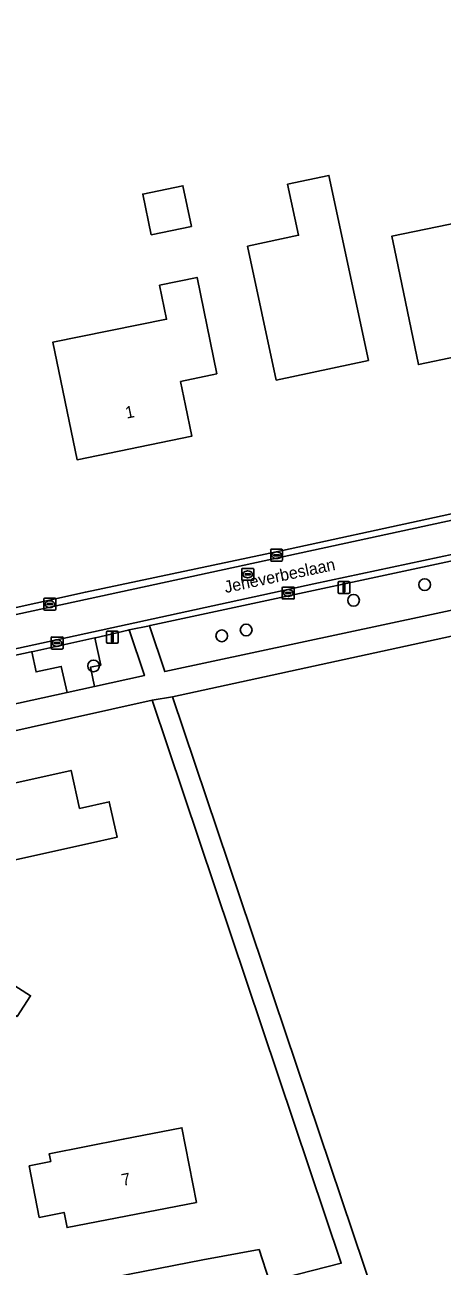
# Model space of a CAD drawing. Extents: x 162661 to 163484, y 380247 to 381230.
# Drawn here: x 162901.3 to 162936.2, y 380630.3 to 380734.1 of the extents above; entities that cross this region are included whole.
import ezdxf

# ---------------------------------------------------------------- set-up
doc = ezdxf.new("R2010")
doc.units = 0
for name, color, linetype in [('IMGEO_Boom', 7, 'Continuous'), ('IMGEO_Erf', 7, 'Continuous'), ('IMGEO_Groenvoorziening', 7, 'Continuous'), ('IMGEO_Kolk', 7, 'Continuous'), ('IMGEO_Lichtmast', 7, 'Continuous'), ('IMGEO_Openbare_ruimte_label', 7, 'Continuous'), ('IMGEO_Pand', 7, 'Continuous'), ('IMGEO_Pand_nummerreeks', 7, 'Continuous'), ('IMGEO_Pand_vergunning_verleend', 7, 'Continuous'), ('IMGEO_Rijbaan_lokaal_gesloten', 7, 'Continuous'), ('IMGEO_Rijbaan_lokaal_open', 7, 'Continuous'), ('IMGEO_Rioolput', 7, 'Continuous'), ('IMGEO_Voetpad_open', 7, 'Continuous')]:
    doc.layers.add(name, color=color, linetype=linetype)

msp = doc.modelspace()

# ---------------------------------------------------------------- linework, layer by layer
at = {"layer": 'IMGEO_Boom'}
for centre in [(162934.76, 380687.28), (162928.81, 380685.97), (162917.79, 380683), (162919.83, 380683.49), (162907.07, 380680.49)]:
    msp.add_circle(centre, 0.489, dxfattribs=at)
at = {"layer": 'IMGEO_Erf'}
msp.add_lwpolyline([(162888.53, 380682.73), (162890.3, 380683.19), (162893.65, 380683.84), (162906.39, 380686.66), (162922.86, 380690.13), (162959.08, 380697.98), (162959.1, 380697.74), (162960.22, 380697.69), (162960.66, 380709.32), (162979.35, 380711.9), (163000, 380714.79), (163011.4, 380716.39), (163013.31, 380716.65), (163020.23, 380717.15), (163020.5, 380717.17), (163021.45, 380717.23), (163021.35, 380718.53), (163017.8, 380767.5)], dxfattribs=at)
for points in [[(162915.25, 380717.21), (162911.89, 380716.51), (162911.18, 380719.91), (162914.54, 380720.61)], [(162942.23, 380715.5), (162943.86, 380707.67), (162934.24, 380705.66), (162932.23, 380715.34), (162932.01, 380716.39), (162938.64, 380717.77), (162939.25, 380714.88)], [(162917.39, 380704.88), (162914.35, 380704.25), (162914.76, 380702.26), (162915.29, 380699.69), (162905.69, 380697.71), (162903.65, 380707.53), (162913.18, 380709.46), (162912.59, 380712.3), (162915.73, 380712.95)], [(162911.97, 380677.62), (162847.62, 380663.28), (162847.73, 380662.9), (162852.74, 380643.9), (162858.1, 380624.09), (162859.01, 380620.62), (162859.05, 380620.48), (162859.38, 380619.22), (162860.3, 380619.47), (162860.54, 380619.53), (162867.13, 380621.29), (162916.21, 380630.85), (162920.91, 380631.72), (162921.78, 380629.04), (162927.78, 380630.57)], [(162901.67, 380664.54), (162895.5, 380663.17), (162895.38, 380663.69), (162893.56, 380663.29), (162892.59, 380667.67), (162894.67, 380668.13), (162894.4, 380669.36), (162905.19, 380671.75), (162905.9, 380668.58), (162908.38, 380669.13), (162909.04, 380666.17), (162906.55, 380665.62)], [(162897.96, 380652.92), (162899.07, 380654.66), (162901.8, 380652.93), (162900.68, 380651.18)], [(162903.49, 380639.07), (162903.36, 380639.72), (162909.55, 380640.93), (162914.46, 380641.89), (162915.67, 380635.66), (162904.85, 380633.55), (162904.6, 380634.82), (162902.53, 380634.41), (162901.69, 380638.71)]]:
    msp.add_lwpolyline(points, close=True, dxfattribs=at)
at = {"layer": 'IMGEO_Groenvoorziening'}
msp.add_lwpolyline([(162942.77, 380690.48), (162911.8, 380683.86), (162911.75, 380683.85), (162913.02, 380680.02), (162949.93, 380687.89), (162950.6, 380688.27), (162950.79, 380688.38), (162946.69, 380690.1), (162946.19, 380690.38)], dxfattribs=at)
for points in [[(162965.3, 380617.2), (162958.77, 380616.33), (162958.72, 380616.73), (162965.28, 380617.6), (162960.25, 380688.11), (162960.01, 380688.15), (162954.67, 380687.33), (162953.59, 380687.31), (162953.39, 380687.14), (162952.63, 380686.48), (162952, 380686.24), (162913.67, 380677.89), (162935.36, 380613.54), (162943.88, 380614.58), (162943.65, 380616.46), (162957.53, 380618.15), (162957.85, 380615.71), (162965.35, 380616.54)], [(162909.95, 380683.47), (162907.24, 380682.83), (162907.18, 380682.82), (162907.68, 380680.56), (162906.8, 380680.37), (162907.16, 380678.77), (162911.32, 380679.68), (162910.05, 380683.49)], [(162901.9, 380681.67), (162902.27, 380679.98), (162904.37, 380680.45), (162904.85, 380678.27), (162907.16, 380678.77), (162906.8, 380680.37), (162907.68, 380680.56), (162907.18, 380682.82)], [(162901.84, 380681.66), (162890.88, 380679.29), (162891.72, 380675.41), (162904.85, 380678.27), (162904.37, 380680.45), (162902.27, 380679.98), (162901.9, 380681.67)]]:
    msp.add_lwpolyline(points, close=True, dxfattribs=at)
at = {"layer": 'IMGEO_Kolk'}
for p, q in [((162921.88, 380689.31), (162921.88, 380690.16)), ((162921.95, 380690.23), (162922.8, 380690.23)), ((162922.14, 380689.73), (162922.14, 380689.74)), ((162922.18, 380689.78), (162922.58, 380689.78)), ((162922.57, 380689.69), (162922.18, 380689.69)), ((162922.37, 380690.01), (162922.39, 380690.01)), ((162922.62, 380689.74), (162922.62, 380689.73)), ((162922.88, 380690.16), (162922.88, 380689.31)), ((162922.8, 380689.23), (162921.95, 380689.23)), ((162922.39, 380689.45), (162922.36, 380689.45)), ((162922.85, 380686.15), (162922.85, 380687)), ((162922.93, 380687.08), (162923.78, 380687.08)), ((162923.11, 380686.57), (162923.11, 380686.58)), ((162923.15, 380686.62), (162923.55, 380686.62)), ((162923.55, 380686.53), (162923.15, 380686.53)), ((162923.34, 380686.86), (162923.37, 380686.86)), ((162923.6, 380686.58), (162923.6, 380686.57)), ((162923.85, 380687), (162923.85, 380686.15)), ((162902.91, 380685.23), (162902.91, 380686.08)), ((162902.98, 380686.15), (162903.84, 380686.15)), ((162903.17, 380685.65), (162903.17, 380685.66)), ((162903.21, 380685.7), (162903.61, 380685.7)), ((162903.61, 380685.61), (162903.21, 380685.61)), ((162903.4, 380685.93), (162903.42, 380685.93)), ((162903.65, 380685.66), (162903.65, 380685.65)), ((162903.91, 380686.08), (162903.91, 380685.23)), ((162923.78, 380686.08), (162922.93, 380686.08)), ((162923.36, 380686.3), (162923.34, 380686.3)), ((162903.84, 380685.15), (162902.98, 380685.15)), ((162903.42, 380685.37), (162903.39, 380685.37)), ((162903.52, 380681.98), (162903.52, 380682.83)), ((162903.59, 380682.9), (162904.45, 380682.9)), ((162903.78, 380682.4), (162903.78, 380682.41)), ((162903.82, 380682.45), (162904.22, 380682.45)), ((162904.22, 380682.36), (162903.82, 380682.36)), ((162904.01, 380682.68), (162904.03, 380682.68)), ((162904.26, 380682.41), (162904.26, 380682.4)), ((162904.52, 380682.83), (162904.52, 380681.98)), ((162904.45, 380681.9), (162903.59, 380681.9)), ((162904.03, 380682.12), (162904.01, 380682.12))]:
    msp.add_line(p, q, dxfattribs=at)
for points in [[(162921.88, 380689.31), (162921.88, 380690.16)], [(162921.95, 380690.23), (162922.8, 380690.23)], [(162922.88, 380690.16), (162922.88, 380689.31)], [(162922.8, 380689.23), (162921.95, 380689.23)], [(162922.85, 380686.15), (162922.85, 380687)], [(162922.93, 380687.08), (162923.78, 380687.08)], [(162923.85, 380687), (162923.85, 380686.15)], [(162902.91, 380685.23), (162902.91, 380686.08)], [(162902.98, 380686.15), (162903.84, 380686.15)], [(162903.91, 380686.08), (162903.91, 380685.23)], [(162923.78, 380686.08), (162922.93, 380686.08)], [(162903.84, 380685.15), (162902.98, 380685.15)], [(162903.52, 380681.98), (162903.52, 380682.83)], [(162903.59, 380682.9), (162904.45, 380682.9)], [(162904.52, 380682.83), (162904.52, 380681.98)], [(162904.45, 380681.9), (162903.59, 380681.9)]]:
    msp.add_lwpolyline(points, dxfattribs=at)
for centre, radius, start, end in [((162921.95, 380690.16), 0.0765, 91.552, 178.448), ((162921.95, 380690.16), 0.0765, 91.552, 178.448), ((162922.18, 380689.74), 0.0403, 85.8775, 175.7526), ((162922.17, 380689.73), 0.0366, 178.938, 274.7102), ((162922.58, 380689.73), 0.043, 264.8664, 352.4533), ((162922.58, 380689.74), 0.0386, 1.7309, 96.639), ((162922.8, 380690.16), 0.0765, 1.552, 88.448), ((162922.8, 380690.16), 0.0765, 1.552, 88.448), ((162921.95, 380689.31), 0.0765, 181.552, 268.448), ((162921.95, 380689.31), 0.0765, 181.552, 268.448), ((162922.8, 380689.31), 0.0765, 271.552, 358.448), ((162922.8, 380689.31), 0.0765, 271.552, 358.448), ((162922.93, 380687), 0.0765, 91.552, 178.448), ((162922.93, 380687), 0.0765, 91.552, 178.448), ((162923.15, 380686.58), 0.0403, 85.8775, 175.7526), ((162923.15, 380686.57), 0.0366, 178.938, 274.7102), ((162923.56, 380686.58), 0.0386, 1.7309, 96.639), ((162923.55, 380686.58), 0.043, 264.8664, 352.4533), ((162923.78, 380687), 0.0765, 1.552, 88.448), ((162923.78, 380687), 0.0765, 1.552, 88.448), ((162902.99, 380686.08), 0.0765, 91.552, 178.448), ((162902.99, 380686.08), 0.0765, 91.552, 178.448), ((162903.21, 380685.66), 0.0403, 85.8775, 175.7526), ((162903.2, 380685.65), 0.0366, 178.938, 274.7102), ((162903.61, 380685.66), 0.0386, 1.7309, 96.639), ((162903.61, 380685.65), 0.043, 264.8664, 352.4533), ((162903.83, 380686.08), 0.0765, 1.552, 88.448), ((162903.83, 380686.08), 0.0765, 1.552, 88.448), ((162922.93, 380686.15), 0.0765, 181.552, 268.448), ((162922.93, 380686.15), 0.0765, 181.552, 268.448), ((162923.78, 380686.15), 0.0765, 271.552, 358.448), ((162923.78, 380686.15), 0.0765, 271.552, 358.448), ((162902.99, 380685.23), 0.0765, 181.552, 268.448), ((162902.99, 380685.23), 0.0765, 181.552, 268.448), ((162903.83, 380685.23), 0.0765, 271.552, 358.448), ((162903.83, 380685.23), 0.0765, 271.552, 358.448), ((162903.6, 380682.83), 0.0765, 91.552, 178.448), ((162903.6, 380682.83), 0.0765, 91.552, 178.448), ((162903.82, 380682.41), 0.0403, 85.8775, 175.7526), ((162903.82, 380682.4), 0.0366, 178.938, 274.7102), ((162904.22, 380682.41), 0.0386, 1.7309, 96.639), ((162904.22, 380682.4), 0.043, 264.8664, 352.4533), ((162904.44, 380682.83), 0.0765, 1.552, 88.448), ((162904.44, 380682.83), 0.0765, 1.552, 88.448), ((162903.6, 380681.98), 0.0765, 181.552, 268.448), ((162903.6, 380681.98), 0.0765, 181.552, 268.448), ((162904.44, 380681.98), 0.0765, 271.552, 358.448), ((162904.44, 380681.98), 0.0765, 271.552, 358.448)]:
    msp.add_arc(centre, radius, start, end, dxfattribs=at)
for centre, major_axis, ratio, start_param, end_param in [((162922.36, 380689.73), (-0.387, 0.002), 0.722429, 4.712389, 7.853982), ((162922.39, 380689.73), (-0.39, 0.002), 0.717154, 1.570796, 4.712389), ((162923.34, 380686.58), (-0.387, 0.002), 0.722429, 4.712389, 7.853982), ((162923.36, 380686.58), (-0.39, 0.002), 0.717154, 1.570796, 4.712389), ((162903.4, 380685.65), (-0.387, 0.002), 0.722429, 4.712389, 7.853982), ((162903.42, 380685.65), (-0.39, 0.002), 0.717154, 1.570796, 4.712389), ((162904.01, 380682.4), (-0.387, 0.002), 0.722429, 4.712389, 7.853982), ((162904.03, 380682.4), (-0.39, 0.002), 0.717154, 1.570796, 4.712389)]:
    msp.add_ellipse(centre, major_axis=major_axis, ratio=ratio, start_param=start_param, end_param=end_param, dxfattribs=at)
at = {"layer": 'IMGEO_Lichtmast'}
for p, q in [((162927.61, 380687.54), (162928.4, 380687.54)), ((162928.4, 380687.54), (162927.61, 380687.54)), ((162927.51, 380686.64), (162927.51, 380687.44)), ((162927.51, 380687.44), (162927.51, 380686.64)), ((162928.4, 380686.54), (162927.61, 380686.54)), ((162927.61, 380686.54), (162928.4, 380686.54)), ((162928.5, 380687.44), (162928.5, 380686.64)), ((162928.5, 380686.64), (162928.5, 380687.44)), ((162908.24, 380683.4), (162909.03, 380683.4)), ((162909.03, 380683.4), (162908.24, 380683.4)), ((162908.14, 380682.5), (162908.14, 380683.3)), ((162908.14, 380683.3), (162908.14, 380682.5)), ((162909.03, 380682.4), (162908.24, 380682.4)), ((162908.24, 380682.4), (162909.03, 380682.4)), ((162909.13, 380683.3), (162909.13, 380682.5)), ((162909.13, 380682.5), (162909.13, 380683.3))]:
    msp.add_line(p, q, dxfattribs=at)
for points in [[(162927.93, 380687.42), (162928.08, 380687.42), (162928.08, 380686.67), (162927.93, 380686.67), (162927.93, 380687.42)], [(162908.56, 380683.27), (162908.71, 380683.27), (162908.71, 380682.52), (162908.56, 380682.52), (162908.56, 380683.27)]]:
    msp.add_lwpolyline(points, dxfattribs=at)
for centre, start, end in [((162927.61, 380687.44), 90, 180), ((162927.61, 380687.44), 90, 180), ((162928.4, 380687.44), 0, 90), ((162928.4, 380687.44), 360, 90), ((162927.61, 380686.64), 180, 270), ((162927.61, 380686.64), 180, 270), ((162928.4, 380686.64), 270, 0), ((162928.4, 380686.64), 270, 0), ((162908.24, 380683.3), 90, 180), ((162908.24, 380683.3), 90, 180), ((162909.03, 380683.3), 0, 90), ((162909.03, 380683.3), 360, 90), ((162908.24, 380682.5), 180, 270), ((162908.24, 380682.5), 180, 270), ((162909.03, 380682.5), 270, 0), ((162909.03, 380682.5), 270, 0)]:
    msp.add_arc(centre, 0.1, start, end, dxfattribs=at)
at = {"layer": 'IMGEO_Pand'}
for points in [[(162911.18, 380719.91), (162911.89, 380716.51), (162915.25, 380717.21), (162914.54, 380720.61)], [(162942.23, 380715.5), (162939.25, 380714.88), (162938.64, 380717.77), (162932.01, 380716.39), (162932.23, 380715.34), (162934.24, 380705.66), (162943.86, 380707.67)], [(162917.39, 380704.88), (162915.73, 380712.95), (162912.59, 380712.3), (162913.18, 380709.46), (162903.65, 380707.53), (162905.69, 380697.71), (162915.29, 380699.69), (162914.76, 380702.26), (162914.35, 380704.25)], [(162905.9, 380668.58), (162905.19, 380671.75), (162894.4, 380669.36), (162894.67, 380668.13), (162892.59, 380667.67), (162893.56, 380663.29), (162895.38, 380663.69), (162895.5, 380663.17), (162901.67, 380664.54), (162906.55, 380665.62), (162909.04, 380666.17), (162908.38, 380669.13)], [(162897.96, 380652.92), (162900.68, 380651.18), (162901.8, 380652.93), (162899.07, 380654.66)], [(162903.49, 380639.07), (162901.69, 380638.71), (162902.53, 380634.41), (162904.6, 380634.82), (162904.85, 380633.55), (162915.67, 380635.66), (162914.46, 380641.89), (162909.55, 380640.93), (162903.36, 380639.72)]]:
    msp.add_lwpolyline(points, close=True, dxfattribs=at)
at = {"layer": 'IMGEO_Pand_vergunning_verleend'}
msp.add_lwpolyline([(162919.95, 380715.56), (162924.21, 380716.47), (162923.3, 380720.73), (162926.75, 380721.47), (162930.05, 380706.02), (162922.34, 380704.37)], close=True, dxfattribs=at)
at = {"layer": 'IMGEO_Rijbaan_lokaal_gesloten'}
for points in [[(162958.68, 380697.34), (162958.05, 380697.2), (162888.73, 380682.23)], [(162851.29, 380671.21), (162859.56, 380673), (162925.5, 380687.35), (162942.53, 380690.97), (162944.31, 380691.23)]]:
    msp.add_lwpolyline(points, dxfattribs=at)
at = {"layer": 'IMGEO_Rijbaan_lokaal_open'}
for points in [[(162958.05, 380697.2), (162958.68, 380697.34), (162959.44, 380688.58), (162960.01, 380688.15), (162959.41, 380694.45), (162959.1, 380697.74), (162959.08, 380697.98), (162922.86, 380690.13), (162906.39, 380686.66), (162893.65, 380683.84), (162890.3, 380683.19), (162888.53, 380682.73)], [(162888.73, 380682.23), (162958.05, 380697.2)], [(162944.31, 380691.23), (162942.53, 380690.97), (162925.5, 380687.35), (162859.56, 380673), (162851.29, 380671.21)], [(162901.84, 380681.66), (162901.9, 380681.67), (162907.18, 380682.82), (162907.24, 380682.83), (162909.95, 380683.47), (162910.05, 380683.49), (162911.75, 380683.85), (162911.8, 380683.86), (162942.77, 380690.48)], [(162851.38, 380670.72), (162852.73, 380671.03), (162860.99, 380672.77), (162870.84, 380674.95), (162871.3, 380675.05), (162871.7, 380675.14), (162887.3, 380678.51), (162890.88, 380679.29), (162901.84, 380681.66)], [(162922.45, 380627.01), (162921.78, 380629.04), (162920.91, 380631.72), (162916.21, 380630.85), (162867.13, 380621.29), (162867.98, 380618.38), (162868.06, 380618.39), (162917.17, 380627.95)]]:
    msp.add_lwpolyline(points, dxfattribs=at)
at = {"layer": 'IMGEO_Rioolput'}
for p, q in [((162919.46, 380687.71), (162919.46, 380688.56)), ((162919.53, 380688.64), (162920.39, 380688.64)), ((162920.46, 380688.56), (162920.46, 380687.71)), ((162920.39, 380687.64), (162919.53, 380687.64)), ((162919.72, 380688.13), (162919.72, 380688.14)), ((162919.76, 380688.18), (162920.16, 380688.18)), ((162920.16, 380688.09), (162919.76, 380688.09)), ((162919.95, 380688.42), (162919.97, 380688.42)), ((162919.97, 380687.86), (162919.95, 380687.86)), ((162920.2, 380688.14), (162920.2, 380688.13))]:
    msp.add_line(p, q, dxfattribs=at)
for points in [[(162919.46, 380687.71), (162919.46, 380688.56)], [(162919.53, 380688.64), (162920.39, 380688.64)], [(162920.46, 380688.56), (162920.46, 380687.71)], [(162920.39, 380687.64), (162919.53, 380687.64)]]:
    msp.add_lwpolyline(points, dxfattribs=at)
for centre, radius, start, end in [((162919.54, 380688.56), 0.0765, 91.552, 178.448), ((162919.54, 380688.56), 0.0765, 91.552, 178.448), ((162920.38, 380688.56), 0.0765, 1.552, 88.448), ((162920.38, 380688.56), 0.0765, 1.552, 88.448), ((162919.54, 380687.71), 0.0765, 181.552, 268.448), ((162919.54, 380687.71), 0.0765, 181.552, 268.448), ((162919.76, 380688.14), 0.0403, 85.8775, 175.7526), ((162919.76, 380688.13), 0.0366, 178.938, 274.7102), ((162920.16, 380688.14), 0.0386, 1.7309, 96.639), ((162920.16, 380688.14), 0.043, 264.8664, 352.4533), ((162920.38, 380687.71), 0.0765, 271.552, 358.448), ((162920.38, 380687.71), 0.0765, 271.552, 358.448)]:
    msp.add_arc(centre, radius, start, end, dxfattribs=at)
for centre, major_axis, ratio, start_param, end_param in [((162919.95, 380688.14), (-0.387, 0.002), 0.722429, 4.712389, 7.853982), ((162919.97, 380688.14), (-0.39, 0.002), 0.717154, 1.570796, 4.712389)]:
    msp.add_ellipse(centre, major_axis=major_axis, ratio=ratio, start_param=start_param, end_param=end_param, dxfattribs=at)
at = {"layer": 'IMGEO_Voetpad_open'}
for points in [[(162949.93, 380687.89), (162913.02, 380680.02), (162911.75, 380683.85), (162910.05, 380683.49), (162911.32, 380679.68), (162907.16, 380678.77), (162904.85, 380678.27), (162891.72, 380675.41), (162890.88, 380679.29), (162887.3, 380678.51), (162888.32, 380677.57), (162889.04, 380674.76), (162872.59, 380671.1), (162871.7, 380675.14), (162871.3, 380675.05), (162870.84, 380674.95), (162871.73, 380670.88), (162851.48, 380666.38), (162847.22, 380665.38)], [(162911.97, 380677.62), (162913.67, 380677.89), (162952, 380686.24)], [(162847.41, 380664.01), (162847.62, 380663.28), (162911.97, 380677.62)]]:
    msp.add_lwpolyline(points, dxfattribs=at)
msp.add_lwpolyline([(162935.97, 380611.74), (162935.36, 380613.54), (162913.67, 380677.89), (162911.97, 380677.62), (162927.78, 380630.57), (162921.78, 380629.04), (162922.45, 380627.01), (162928.42, 380628.58), (162949.69, 380565.7), (162939.61, 380563.2), (162940.11, 380561.1), (162950.35, 380563.7), (162967.76, 380512.03), (162969.52, 380512.26)], close=True, dxfattribs=at)

# ---------------------------------------------------------------- texts
at = {"layer": 'IMGEO_Openbare_ruimte_label'}
msp.add_text('Jeneverbeslaan', height=1, rotation=11.8828, dxfattribs=at).set_placement((162918.11, 380686.57))
at = {"layer": 'IMGEO_Pand_nummerreeks'}
for s, rotation, p in [('1', 11.6288, (162909.83, 380701.14)), ('7', 11.0429, (162909.51, 380637.03))]:
    msp.add_text(s, height=1, rotation=rotation, dxfattribs=at).set_placement(p)

doc.saveas('drawing.dxf')
